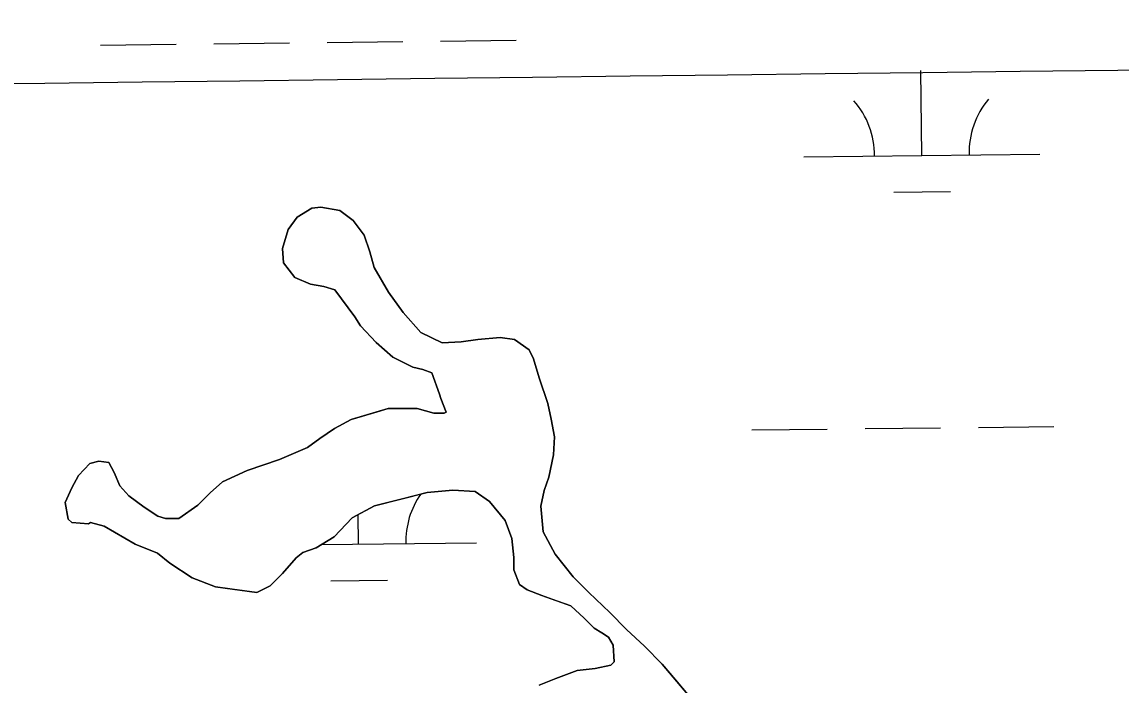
# Model space of a CAD drawing. Extents: x 3684037 to 3722149, y 433263 to 459021.
# Drawn here: x 3717704.1 to 3718169.6, y 450886.9 to 451167.7 of the extents above; entities that cross this region are included whole.
import ezdxf

# ---------------------------------------------------------------- set-up
doc = ezdxf.new("R2010")
doc.units = 0
for name, color, linetype in [('V-GRID-MAJR', 7, 'Continuous'), ('V-TOPO-SHOR', 7, 'Continuous'), ('V-WETL-SWMP', 7, 'Continuous')]:
    doc.layers.add(name, color=color, linetype=linetype)

msp = doc.modelspace()

# ---------------------------------------------------------------- linework, layer by layer
at = {"layer": 'V-GRID-MAJR'}
msp.add_spline([(3688126.82, 450798.39), (3693416.12, 450858.02), (3698705.41, 450918.41), (3703994.7, 450979.58), (3709283.97, 451041.51), (3714573.23, 451104.21), (3719862.49, 451167.68)], degree=3, dxfattribs=at)
at = {"layer": 'V-TOPO-SHOR'}
for points in [[(3717776.17, 450932.37), (3717766.73, 450938.55), (3717761.54, 450942.83), (3717752.09, 450946.64), (3717738.86, 450954.26), (3717733.19, 450955.7), (3717732.24, 450955.23), (3717725.15, 450955.72), (3717723.73, 450957.15), (3717722.33, 450964.25), (3717725.19, 450970.39), (3717728.05, 450975.59), (3717732.8, 450980.78), (3717736.59, 450981.71), (3717740.84, 450981.22), (3717743.2, 450976.96), (3717745.54, 450971.27), (3717749.31, 450967), (3717755.92, 450962.25), (3717761.59, 450958.44), (3717764.9, 450957.49), (3717770.58, 450957.47), (3717778.64, 450963.12), (3717783.86, 450968.31), (3717789.08, 450973.02), (3717799.51, 450977.72), (3717813.24, 450982.41), (3717825.09, 450987.57), (3717830.31, 450991.34), (3717836.47, 450995.58), (3717843.58, 450999.34), (3717854.48, 451002.62), (3717859.21, 451004.02), (3717871.52, 451003.98), (3717878.61, 451002.07), (3717882.87, 451002.05), (3717883.81, 451002.52), (3717881.47, 451008.21), (3717881, 451010.1), (3717877.72, 451019.1), (3717873.94, 451020.54), (3717869.68, 451021.49), (3717861.18, 451025.78), (3717854.1, 451031.96), (3717847.5, 451039.07), (3717845.15, 451042.87), (3717836.67, 451054.25), (3717831.94, 451055.69), (3717826.26, 451056.65), (3717819.65, 451059.51), (3717814.94, 451065.68), (3717814.48, 451071.83), (3717816.88, 451079.87), (3717820.68, 451085.06), (3717826.84, 451088.83), (3717830.63, 451089.29), (3717838.67, 451087.84), (3717844.33, 451083.56), (3717849.05, 451077.4), (3717851.39, 451070.29), (3717853.26, 451063.66), (3717859.38, 451053.23), (3717865.5, 451044.7), (3717873.04, 451036.15), (3717882.02, 451031.86), (3717890.06, 451032.31), (3717897.16, 451033.23), (3717906.63, 451034.15), (3717912.78, 451033.18), (3717918.92, 451028.9), (3717920.8, 451025.11), (3717923.14, 451017.06), (3717926.89, 451006.17), (3717928.28, 450999.53), (3717929.68, 450991.96), (3717929.18, 450984.39), (3717927.26, 450974.93), (3717925.34, 450969.26), (3717923.91, 450962.64), (3717924.81, 450951.76), (3717929.99, 450942.27), (3717937.53, 450932.79), (3717944.13, 450926.14), (3717953.09, 450917.59), (3717960.17, 450910.47), (3717967.72, 450903.35), (3717975.26, 450895.75), (3717980.92, 450889.11), (3717986.1, 450882.94)], [(3717923.18, 450886.93), (3717930.29, 450889.75), (3717939.29, 450893.03), (3717946.86, 450893.96), (3717953.49, 450895.35), (3717954.92, 450896.77), (3717954.47, 450903.87), (3717952.58, 450907.18), (3717949.75, 450909.09), (3717946.45, 450910.99), (3717942.2, 450915.26), (3717936.54, 450920.49), (3717928.51, 450923.35), (3717924.25, 450924.79), (3717918.11, 450927.17), (3717914.81, 450929.55), (3717912.46, 450935.71), (3717912.48, 450940.91), (3717911.56, 450948.96), (3717908.74, 450956.54), (3717902.15, 450964.61), (3717896.01, 450968.88), (3717886.54, 450969.39), (3717875.66, 450968.48), (3717864.77, 450965.67), (3717853.4, 450962.87), (3717843.92, 450957.7), (3717836.32, 450949.68), (3717828.74, 450944.97), (3717823.05, 450943.1), (3717820.21, 450940.74), (3717814.51, 450934.14), (3717809.29, 450928.95), (3717803.6, 450926.13), (3717793.19, 450927.58), (3717786.1, 450928.55), (3717776.17, 450932.37)]]:
    msp.add_lwpolyline(points, dxfattribs=at)
at = {"layer": 'V-WETL-SWMP'}
for p, q in [((3717737.38, 451157.9), (3717769.37, 451158.27)), ((3717785.37, 451158.46), (3717817.37, 451158.83)), ((3717833.37, 451159.01), (3717865.37, 451159.39)), ((3717881.37, 451159.57), (3717913.36, 451159.95)), ((3718085.26, 451111.2), (3718084.84, 451147.2)), ((3718035.26, 451110.62), (3718135.26, 451111.78)), ((3718073.44, 451095.63), (3718097.44, 451095.91)), ((3717826.84, 451088.83), (3717820.68, 451085.06)), ((3717830.63, 451089.29), (3717826.84, 451088.83)), ((3717838.67, 451087.84), (3717830.63, 451089.29)), ((3717844.33, 451083.56), (3717838.67, 451087.84)), ((3717820.68, 451085.06), (3717816.88, 451079.87)), ((3717849.05, 451077.4), (3717844.33, 451083.56)), ((3717816.88, 451079.87), (3717814.48, 451071.83)), ((3717851.39, 451070.29), (3717849.05, 451077.4)), ((3717814.48, 451071.83), (3717814.94, 451065.68)), ((3717853.26, 451063.66), (3717851.39, 451070.29)), ((3717814.94, 451065.68), (3717819.65, 451059.51)), ((3717859.38, 451053.23), (3717853.26, 451063.66)), ((3717819.65, 451059.51), (3717826.26, 451056.65)), ((3717826.26, 451056.65), (3717831.94, 451055.69)), ((3717831.94, 451055.69), (3717836.67, 451054.25)), ((3717836.67, 451054.25), (3717845.15, 451042.87)), ((3717865.5, 451044.69), (3717859.38, 451053.23)), ((3717845.15, 451042.87), (3717847.5, 451039.07)), ((3717873.04, 451036.15), (3717865.5, 451044.69)), ((3717847.5, 451039.07), (3717854.1, 451031.96)), ((3717854.1, 451031.96), (3717861.18, 451025.78)), ((3717882.02, 451031.86), (3717873.04, 451036.15)), ((3717890.06, 451032.31), (3717882.02, 451031.86)), ((3717897.16, 451033.23), (3717890.06, 451032.31)), ((3717906.63, 451034.15), (3717897.16, 451033.23)), ((3717912.78, 451033.18), (3717906.63, 451034.15)), ((3717918.92, 451028.9), (3717912.78, 451033.18)), ((3717920.8, 451025.11), (3717918.92, 451028.9)), ((3717861.18, 451025.78), (3717869.68, 451021.49)), ((3717923.14, 451017.06), (3717920.8, 451025.11)), ((3717869.68, 451021.49), (3717873.94, 451020.53)), ((3717873.94, 451020.53), (3717877.72, 451019.1)), ((3717877.72, 451019.1), (3717881, 451010.1)), ((3717926.89, 451006.16), (3717923.14, 451017.06)), ((3717881, 451010.1), (3717881.47, 451008.21)), ((3717859.21, 451004.02), (3717843.58, 450999.34)), ((3717871.52, 451003.98), (3717859.21, 451004.02)), ((3717878.61, 451002.06), (3717871.52, 451003.98)), ((3717881.47, 451008.21), (3717883.81, 451002.52)), ((3717928.28, 450999.53), (3717926.89, 451006.16)), ((3717843.58, 450999.34), (3717836.47, 450995.58)), ((3717882.87, 451002.05), (3717878.61, 451002.06)), ((3717883.81, 451002.52), (3717882.87, 451002.05)), ((3717929.68, 450991.96), (3717928.28, 450999.53)), ((3717836.47, 450995.58), (3717830.31, 450991.34)), ((3718013.2, 450994.92), (3718045.2, 450995.29)), ((3718061.2, 450995.48), (3718093.19, 450995.85)), ((3718109.19, 450996.04), (3718141.19, 450996.41)), ((3717830.31, 450991.34), (3717825.09, 450987.57)), ((3717929.18, 450984.39), (3717929.68, 450991.96)), ((3717825.09, 450987.57), (3717813.24, 450982.41)), ((3717732.8, 450980.78), (3717728.05, 450975.59)), ((3717736.59, 450981.71), (3717732.8, 450980.78)), ((3717740.84, 450981.22), (3717736.59, 450981.71)), ((3717743.2, 450976.96), (3717740.84, 450981.22)), ((3717813.24, 450982.41), (3717799.51, 450977.72)), ((3717927.26, 450974.93), (3717929.18, 450984.39)), ((3717745.54, 450971.27), (3717743.2, 450976.96)), ((3717799.51, 450977.72), (3717789.08, 450973.02)), ((3717728.05, 450975.59), (3717725.19, 450970.39)), ((3717749.31, 450967), (3717745.54, 450971.27)), ((3717789.08, 450973.02), (3717783.86, 450968.31)), ((3717925.34, 450969.26), (3717927.26, 450974.93)), ((3717725.19, 450970.39), (3717722.33, 450964.25)), ((3717755.92, 450962.25), (3717749.31, 450967)), ((3717783.86, 450968.31), (3717778.64, 450963.12)), ((3717853.4, 450962.87), (3717875.66, 450968.48)), ((3717875.66, 450968.48), (3717886.54, 450969.39)), ((3717886.54, 450969.39), (3717896.01, 450968.88)), ((3717896.01, 450968.88), (3717902.14, 450964.61)), ((3717923.9, 450962.64), (3717925.34, 450969.26)), ((3717722.33, 450964.25), (3717723.73, 450957.15)), ((3717761.59, 450958.44), (3717755.92, 450962.25)), ((3717778.64, 450963.12), (3717770.58, 450957.47)), ((3717843.92, 450957.7), (3717853.4, 450962.87)), ((3717902.14, 450964.61), (3717908.74, 450956.54)), ((3717924.81, 450951.76), (3717923.9, 450962.64)), ((3717764.9, 450957.49), (3717761.59, 450958.44)), ((3717770.58, 450957.47), (3717764.9, 450957.49)), ((3717836.32, 450949.68), (3717843.92, 450957.7)), ((3717846.69, 450946.55), (3717846.54, 450959.13)), ((3717723.73, 450957.15), (3717725.15, 450955.72)), ((3717725.15, 450955.72), (3717732.24, 450955.23)), ((3717732.24, 450955.23), (3717733.19, 450955.7)), ((3717733.19, 450955.7), (3717738.86, 450954.26)), ((3717738.86, 450954.26), (3717752.09, 450946.64)), ((3717908.74, 450956.54), (3717911.56, 450948.96)), ((3717828.74, 450944.97), (3717836.32, 450949.68)), ((3717911.56, 450948.96), (3717912.48, 450940.91)), ((3717929.99, 450942.27), (3717924.81, 450951.76)), ((3717752.09, 450946.64), (3717761.54, 450942.83)), ((3717823.05, 450943.1), (3717828.74, 450944.97)), ((3717830.98, 450946.37), (3717896.68, 450947.13)), ((3717761.54, 450942.83), (3717766.73, 450938.55)), ((3717814.51, 450934.14), (3717820.21, 450940.74)), ((3717820.21, 450940.74), (3717823.05, 450943.1)), ((3717912.48, 450940.91), (3717912.46, 450935.71)), ((3717937.53, 450932.79), (3717929.99, 450942.27)), ((3717766.73, 450938.55), (3717776.17, 450932.37)), ((3717809.28, 450928.95), (3717814.51, 450934.14)), ((3717912.46, 450935.71), (3717914.8, 450929.55)), ((3717776.17, 450932.37), (3717786.1, 450928.55)), ((3717834.87, 450930.98), (3717858.87, 450931.26)), ((3717914.8, 450929.55), (3717918.11, 450927.17)), ((3717944.13, 450926.14), (3717937.53, 450932.79)), ((3717786.1, 450928.55), (3717803.6, 450926.13)), ((3717803.6, 450926.13), (3717809.28, 450928.95)), ((3717918.11, 450927.17), (3717924.25, 450924.79)), ((3717924.25, 450924.79), (3717936.54, 450920.49)), ((3717953.09, 450917.59), (3717944.13, 450926.14)), ((3717936.54, 450920.49), (3717942.2, 450915.26)), ((3717960.17, 450910.47), (3717953.09, 450917.59)), ((3717942.2, 450915.26), (3717946.45, 450910.99)), ((3717946.45, 450910.99), (3717949.75, 450909.09)), ((3717949.75, 450909.09), (3717952.59, 450907.18)), ((3717952.59, 450907.18), (3717954.47, 450903.87)), ((3717967.71, 450903.35), (3717960.17, 450910.47)), ((3717954.47, 450903.87), (3717954.92, 450896.77)), ((3717975.26, 450895.75), (3717967.71, 450903.35)), ((3717954.92, 450896.77), (3717953.49, 450895.35)), ((3717939.29, 450893.03), (3717930.29, 450889.75)), ((3717946.86, 450893.95), (3717939.29, 450893.03)), ((3717953.49, 450895.35), (3717946.86, 450893.95)), ((3717986.1, 450882.94), (3717975.26, 450895.75)), ((3717930.29, 450889.75), (3717923.18, 450886.93))]:
    msp.add_line(p, q, dxfattribs=at)
for centre, start, end in [((3718030.01, 451111.03), 359.8949, 41.4385), ((3718140.49, 451112.32), 139.8949, 181.4385), ((3717901.92, 450947.67), 145.153, 181.4385)]:
    msp.add_arc(centre, 35.25, start, end, dxfattribs=at)

doc.saveas('drawing.dxf')
